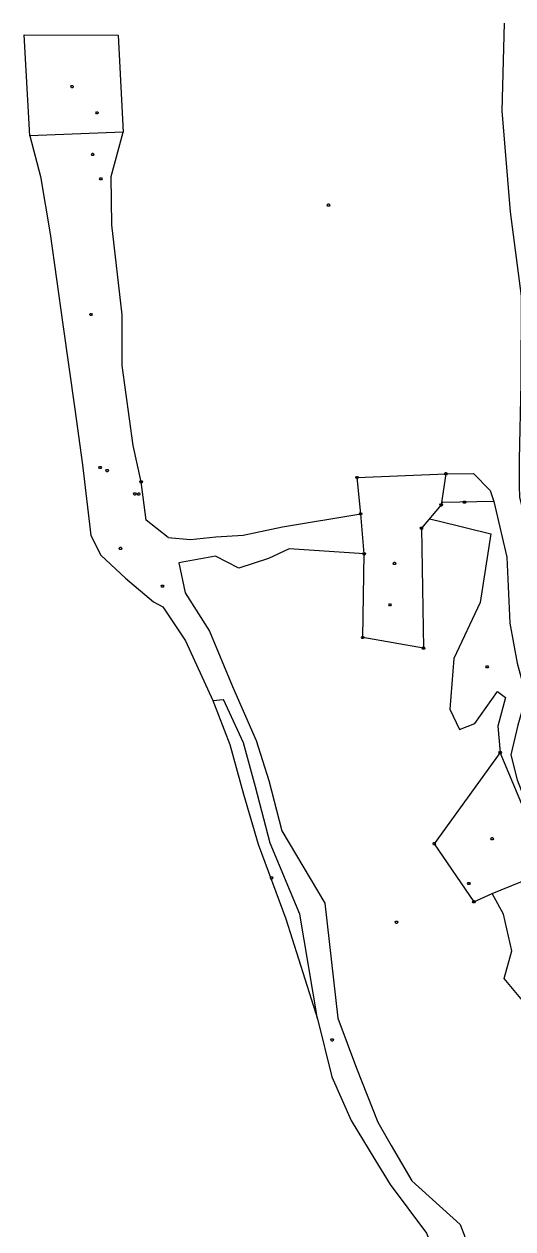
# Model space of a CAD drawing. Extents: x -664960 to -662754, y -993849 to -991145.
# Drawn here: x -663858.7 to -663722.6, y -991825.9 to -991490.5 of the extents above; entities that cross this region are included whole.
import ezdxf

# ---------------------------------------------------------------- set-up
doc = ezdxf.new("R2010")
doc.units = 0
for name, color, linetype in [('Vrstva 13', 7, 'Continuous'), ('Vrstva 27', 7, 'Continuous'), ('Vrstva 28', 7, 'Continuous'), ('Vrstva 33', 7, 'Continuous'), ('Vrstva 63', 7, 'Continuous')]:
    doc.layers.add(name, color=color, linetype=linetype)

msp = doc.modelspace()

# ---------------------------------------------------------------- linework, layer by layer
at = {"layer": 'Vrstva 13'}
for points in [[(-663845.137, -991507.599), (-663844.957, -991507.899), (-663845.137, -991508.199), (-663845.497, -991508.199), (-663845.677, -991507.899), (-663845.497, -991507.599), (-663845.137, -991507.599)], [(-663773.724, -991540.561), (-663773.544, -991540.861), (-663773.724, -991541.161), (-663774.084, -991541.161), (-663774.264, -991540.861), (-663774.084, -991540.561), (-663773.724, -991540.561)], [(-663839.866, -991571.028), (-663839.686, -991571.328), (-663839.866, -991571.628), (-663840.226, -991571.628), (-663840.406, -991571.328), (-663840.226, -991571.028), (-663839.866, -991571.028)], [(-663735.889, -991623.276), (-663735.709, -991623.576), (-663735.889, -991623.876), (-663736.249, -991623.876), (-663736.429, -991623.576), (-663736.249, -991623.276), (-663735.889, -991623.276)], [(-663755.376, -991640.31), (-663755.196, -991640.61), (-663755.376, -991640.91), (-663755.736, -991640.91), (-663755.916, -991640.61), (-663755.736, -991640.31), (-663755.376, -991640.31)], [(-663819.938, -991646.65), (-663819.758, -991646.95), (-663819.938, -991647.25), (-663820.298, -991647.25), (-663820.478, -991646.95), (-663820.298, -991646.65), (-663819.938, -991646.65)], [(-663729.585, -991669.117), (-663729.405, -991669.417), (-663729.585, -991669.717), (-663729.945, -991669.717), (-663730.125, -991669.417), (-663729.945, -991669.117), (-663729.585, -991669.117)], [(-663728.24, -991716.97), (-663728.06, -991717.27), (-663728.24, -991717.57), (-663728.6, -991717.57), (-663728.78, -991717.27), (-663728.6, -991716.97), (-663728.24, -991716.97)], [(-663789.586, -991727.906), (-663789.406, -991728.206), (-663789.586, -991728.506), (-663789.946, -991728.506), (-663790.126, -991728.206), (-663789.946, -991727.906), (-663789.586, -991727.906)], [(-663754.832, -991740.249), (-663754.652, -991740.549), (-663754.832, -991740.849), (-663755.192, -991740.849), (-663755.372, -991740.549), (-663755.192, -991740.249), (-663754.832, -991740.249)], [(-663772.716, -991772.993), (-663772.536, -991773.293), (-663772.716, -991773.593), (-663773.076, -991773.593), (-663773.256, -991773.293), (-663773.076, -991772.993), (-663772.716, -991772.993)]]:
    msp.add_lwpolyline(points, dxfattribs=at)
at = {"layer": 'Vrstva 27'}
msp.add_line((-663726.162, -991693.282), (-663744.49, -991718.66), dxfattribs=at)
msp.add_lwpolyline([(-663725.023, -991490.259), (-663725.672, -991514.595), (-663723.408, -991542.746), (-663720.333, -991566.256), (-663720.41, -991590.539), (-663720.871, -991611.71), (-663720.848, -991618.927), (-663720.775, -991622.299), (-663718.517, -991631.092), (-663715.179, -991643.657), (-663707.528, -991668.323), (-663699.762, -991692.809), (-663694.249, -991709.226), (-663687.136, -991729.457), (-663682.186, -991742.158), (-663674.59, -991758.71), (-663669.244, -991769.946), (-663663.806, -991781.544)], dxfattribs=at)
at = {"layer": 'Vrstva 28'}
msp.add_lwpolyline([(-663837.124, -991533.235), (-663836.944, -991533.535), (-663837.124, -991533.835), (-663837.484, -991533.835), (-663837.664, -991533.535), (-663837.484, -991533.235), (-663837.124, -991533.235)], dxfattribs=at)
at = {"layer": 'Vrstva 33'}
for points in [[(-663838.179, -991514.86), (-663837.999, -991515.16), (-663838.179, -991515.46), (-663838.539, -991515.46), (-663838.719, -991515.16), (-663838.539, -991514.86), (-663838.179, -991514.86)], [(-663756.648, -991651.84), (-663756.468, -991652.14), (-663756.648, -991652.44), (-663757.008, -991652.44), (-663757.188, -991652.14), (-663757.008, -991651.84), (-663756.648, -991651.84)], [(-663734.669, -991729.461), (-663734.489, -991729.761), (-663734.669, -991730.061), (-663735.029, -991730.061), (-663735.209, -991729.761), (-663735.029, -991729.461), (-663734.669, -991729.461)]]:
    msp.add_lwpolyline(points, dxfattribs=at)
at = {"layer": 'Vrstva 63'}
for p, q in [((-663741.289, -991615.648), (-663733.629, -991615.618)), ((-663733.629, -991615.618), (-663728.978, -991620.324)), ((-663806.106, -991678.752), (-663803.175, -991678.5)), ((-663726.854, -991685.946), (-663726.162, -991693.282))]:
    msp.add_line(p, q, dxfattribs=at)
for points in [[(-663831.111, -991520.588), (-663857.045, -991521.547), (-663858.656, -991493.473), (-663832.502, -991493.551), (-663831.111, -991520.588)], [(-663857.045, -991521.547), (-663854.067, -991532.891), (-663851.438, -991548.882), (-663847.898, -991574.089), (-663844.499, -991597.699), (-663842.362, -991613.186), (-663840.039, -991632.827), (-663837.265, -991638.349), (-663830.408, -991644.763)], [(-663818.521, -991633.419), (-663824.677, -991628.596), (-663826.073, -991617.955), (-663828.332, -991607.756), (-663831.355, -991585.512), (-663831.328, -991571.391), (-663834.252, -991546.34), (-663834.464, -991532.875), (-663831.111, -991520.588)], [(-663839.391, -991526.459), (-663839.211, -991526.759), (-663839.391, -991527.059), (-663839.751, -991527.059), (-663839.931, -991526.759), (-663839.751, -991526.459), (-663839.391, -991526.459)], [(-663837.323, -991613.626), (-663837.143, -991613.926), (-663837.323, -991614.226), (-663837.683, -991614.226), (-663837.863, -991613.926), (-663837.683, -991613.626), (-663837.323, -991613.626)], [(-663835.325, -991614.496), (-663835.145, -991614.796), (-663835.325, -991615.096), (-663835.685, -991615.096), (-663835.865, -991614.796), (-663835.685, -991614.496), (-663835.325, -991614.496)], [(-663764.042, -991637.99), (-663764.981, -991626.802), (-663766.007, -991616.74), (-663741.289, -991615.648), (-663742.576, -991624.359), (-663748.024, -991630.818)], [(-663741.109, -991615.348), (-663740.929, -991615.648), (-663741.109, -991615.948), (-663741.469, -991615.948), (-663741.649, -991615.648), (-663741.469, -991615.348), (-663741.109, -991615.348)], [(-663825.893, -991617.655), (-663825.713, -991617.955), (-663825.893, -991618.255), (-663826.253, -991618.255), (-663826.433, -991617.955), (-663826.253, -991617.655), (-663825.893, -991617.655)], [(-663765.827, -991616.44), (-663765.647, -991616.74), (-663765.827, -991617.04), (-663766.187, -991617.04), (-663766.367, -991616.74), (-663766.187, -991616.44), (-663765.827, -991616.44)], [(-663827.679, -991620.999), (-663827.499, -991621.299), (-663827.679, -991621.599), (-663828.039, -991621.599), (-663828.219, -991621.299), (-663828.039, -991620.999), (-663827.679, -991620.999)], [(-663826.581, -991621.005), (-663826.401, -991621.305), (-663826.581, -991621.605), (-663826.941, -991621.605), (-663827.121, -991621.305), (-663826.941, -991621.005), (-663826.581, -991621.005)], [(-663728.978, -991620.324), (-663727.884, -991623.391), (-663724.345, -991638.911), (-663723.458, -991657.243), (-663721.409, -991668.442), (-663718.91, -991677.563), (-663721.277, -991685.664), (-663723.199, -991693.925), (-663721.431, -991700.927), (-663715.086, -991717.166), (-663711.105, -991726.622), (-663710.419, -991736.461), (-663705.316, -991746.041), (-663696.082, -991753.303), (-663689.428, -991757.71)], [(-663742.396, -991624.059), (-663742.216, -991624.359), (-663742.396, -991624.659), (-663742.756, -991624.659), (-663742.936, -991624.359), (-663742.756, -991624.059), (-663742.396, -991624.059)], [(-663727.884, -991623.391), (-663742.08, -991623.703), (-663742.48, -991623.712)], [(-663818.521, -991633.419), (-663812.318, -991634.01), (-663805.313, -991633.227), (-663797.673, -991632.804), (-663786.787, -991630.399), (-663764.981, -991626.802)], [(-663764.801, -991626.502), (-663764.621, -991626.802), (-663764.801, -991627.102), (-663765.161, -991627.102), (-663765.341, -991626.802), (-663765.161, -991626.502), (-663764.801, -991626.502)], [(-663745.83, -991628.217), (-663743.444, -991628.798), (-663728.72, -991632.386), (-663731.75, -991651.484), (-663739.043, -991667.129), (-663740.2, -991681.19), (-663737.519, -991686.895), (-663733.237, -991685.228), (-663726.937, -991676.314), (-663724.655, -991677.964), (-663726.854, -991685.946)], [(-663748.024, -991630.818), (-663747.502, -991664.192), (-663764.419, -991661.238), (-663764.042, -991637.99)], [(-663747.844, -991630.518), (-663747.664, -991630.818), (-663747.844, -991631.118), (-663748.204, -991631.118), (-663748.384, -991630.818), (-663748.204, -991630.518), (-663747.844, -991630.518)], [(-663831.663, -991636.14), (-663831.483, -991636.44), (-663831.663, -991636.74), (-663832.023, -991636.74), (-663832.203, -991636.44), (-663832.023, -991636.14), (-663831.663, -991636.14)], [(-663764.042, -991637.99), (-663784.88, -991636.571), (-663790.679, -991639.275), (-663798.917, -991641.97), (-663805.345, -991638.59), (-663815.567, -991640.43), (-663813.821, -991648.779), (-663807.075, -991659.519), (-663800.657, -991674.894), (-663794.064, -991689.97), (-663790.537, -991701.032), (-663786.942, -991715.112), (-663774.917, -991735.197), (-663771.315, -991767.279), (-663766.143, -991781.123), (-663760.243, -991796.147), (-663756.498, -991802.674), (-663750.715, -991812.479), (-663737.283, -991824.672)], [(-663763.862, -991637.69), (-663763.682, -991637.99), (-663763.862, -991638.29), (-663764.222, -991638.29), (-663764.402, -991637.99), (-663764.222, -991637.69), (-663763.862, -991637.69)], [(-663830.408, -991644.763), (-663822.618, -991651.287), (-663820.006, -991652.738), (-663813.768, -991662.143), (-663806.106, -991678.752), (-663801.417, -991691.012), (-663797.605, -991704.846), (-663793.552, -991718.768), (-663785.857, -991739.61), (-663776.987, -991767.385), (-663773.049, -991783.599), (-663767.674, -991795.713), (-663761.051, -991806.613), (-663756.782, -991813.59), (-663746.666, -991827.078), (-663742.555, -991836.967), (-663737.674, -991854.687), (-663736.023, -991864.162), (-663732.643, -991882.12), (-663731.024, -991893.087), (-663729.22, -991906.236), (-663726.686, -991923.293), (-663722.654, -991935.673)], [(-663764.239, -991660.938), (-663764.059, -991661.238), (-663764.239, -991661.538), (-663764.599, -991661.538), (-663764.779, -991661.238), (-663764.599, -991660.938), (-663764.239, -991660.938)], [(-663747.322, -991663.892), (-663747.142, -991664.192), (-663747.322, -991664.492), (-663747.682, -991664.492), (-663747.862, -991664.192), (-663747.682, -991663.892), (-663747.322, -991663.892)], [(-663776.987, -991767.385), (-663781.908, -991738.245), (-663790.177, -991718.54), (-663794.264, -991702.839), (-663797.628, -991690.6), (-663803.175, -991678.5)], [(-663725.982, -991692.982), (-663725.802, -991693.282), (-663725.982, -991693.582), (-663726.342, -991693.582), (-663726.522, -991693.282), (-663726.342, -991692.982), (-663725.982, -991692.982)], [(-663726.162, -991693.282), (-663744.49, -991718.66), (-663733.482, -991734.819), (-663728.383, -991732.496), (-663712.442, -991725.993), (-663726.162, -991693.282)], [(-663744.31, -991718.36), (-663744.13, -991718.66), (-663744.31, -991718.96), (-663744.67, -991718.96), (-663744.85, -991718.66), (-663744.67, -991718.36), (-663744.31, -991718.36)], [(-663711.027, -991778.831), (-663715.739, -991767.325), (-663725.062, -991756.231), (-663722.908, -991748.505), (-663725.274, -991738.301), (-663728.383, -991732.496)], [(-663733.302, -991734.519), (-663733.122, -991734.819), (-663733.302, -991735.119), (-663733.662, -991735.119), (-663733.842, -991734.819), (-663733.662, -991734.519), (-663733.302, -991734.519)], [(-663737.283, -991824.672), (-663732.19, -991837.962), (-663717.901, -991838.173), (-663706.364, -991810.665)]]:
    msp.add_lwpolyline(points, dxfattribs=at)

doc.saveas('drawing.dxf')
